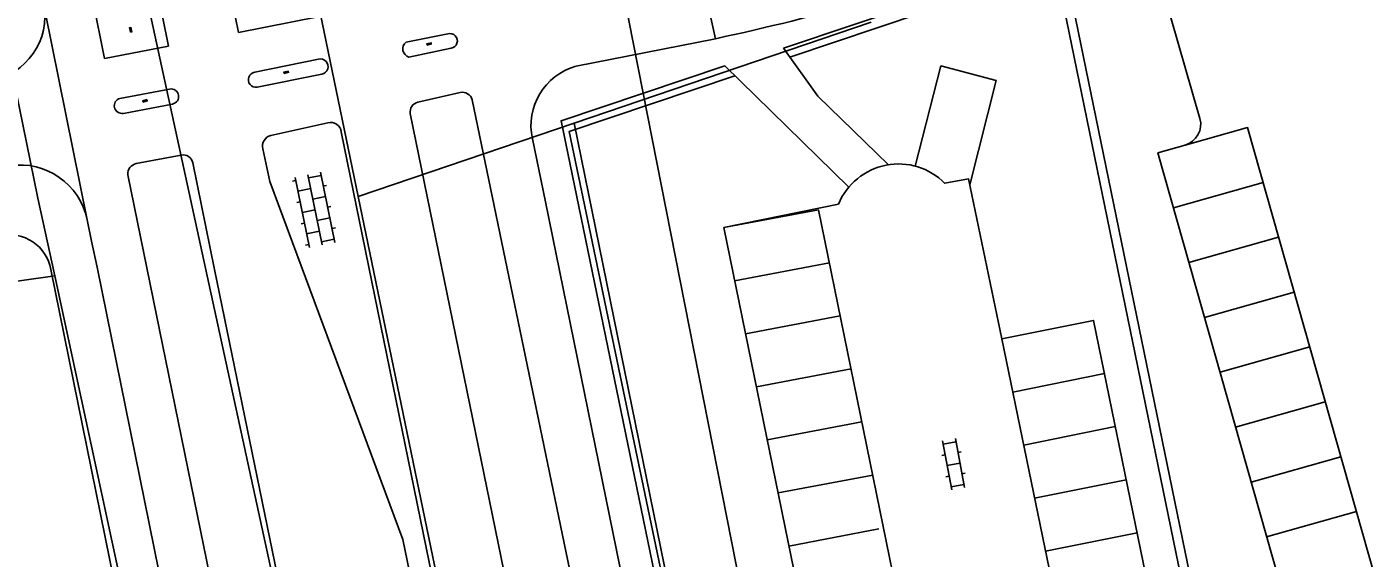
# Model space of a CAD drawing. Extents: x 148816 to 151297, y 399515 to 402500.
# Drawn here: x 150504.3 to 150566, y 401337.1 to 401361.6 of the extents above; entities that cross this region are included whole.
import ezdxf

# ---------------------------------------------------------------- set-up
doc = ezdxf.new("R2010")
doc.units = 0
for name, color, linetype in [('B01 Hoofdgebouw  [T] Norm', 7, 'Continuous'), ('G01 perceelsgrens', 7, 'Continuous'), ('G02 sectiegrens', 7, 'Continuous'), ('Q19 Overig lijnvormig object  [D] Gem', 7, 'Continuous'), ('Q21 Lichtmast  Gem', 7, 'Continuous'), ('S02 Open verharding  Norm', 7, 'Continuous'), ('T04 Haag heg  [D] Gem', 7, 'Continuous'), ('V00 Kant verharding algemeen  [T] Norm', 7, 'Continuous'), ('V00 Kant verharding algemeen secundair  [D] Gem', 7, 'Continuous'), ('V00 Kant verharding algemeen secundair  [D] Norm', 7, 'Continuous')]:
    doc.layers.add(name, color=color, linetype=linetype)

msp = doc.modelspace()

# ---------------------------------------------------------------- linework, layer by layer
at = {"layer": 'B01 Hoofdgebouw  [T] Norm'}
for points in [[(150559.085, 401330.575), (150552.061, 401364.824)], [(150558.669, 401330.49), (150551.645, 401364.739)]]:
    msp.add_lwpolyline(points, dxfattribs=at)
at = {"layer": 'G01 perceelsgrens'}
for points in [[(150503.138, 401362.043), (150504.849, 401353.681), (150505.622, 401350.09)], [(150529.545, 401357.131), (150543.223, 401361.782)], [(150529.545, 401357.131), (150519.594, 401353.747)], [(150529.545, 401357.131), (150548.312, 401265.067), (150567.815, 401169.189)], [(150500.278, 401349.337), (150505.622, 401350.09)], [(150505.622, 401350.09), (150535.583, 401210.968)]]:
    msp.add_lwpolyline(points, dxfattribs=at)
at = {"layer": 'G02 sectiegrens'}
for points in [[(150497.787, 401459.042), (150519.594, 401353.747)], [(150519.594, 401353.747), (150559.244, 401162.3)]]:
    msp.add_lwpolyline(points, dxfattribs=at)
at = {"layer": 'Q19 Overig lijnvormig object  [D] Gem'}
msp.add_line((150529.233, 401376.187), (150540.012, 401321.54), dxfattribs=at)
at = {"layer": 'Q21 Lichtmast  Gem'}
msp.add_lwpolyline([(149259.032, 401631.346), (149389.252, 401472.059), (149811.305, 401690.643), (150218.623, 401901.596), (150212.429, 402019.681), (150368.228, 402051.073), (150470.017, 401545.896), (150556.482, 401148.679)], dxfattribs=at)
at = {"layer": 'S02 Open verharding  Norm'}
for p, q in [((150509.074, 401361.472), (150509.059, 401361.469)), ((150509.061, 401361.536), (150509.107, 401361.311)), ((150509.064, 401361.521), (150509.123, 401361.533)), ((150509.094, 401361.374), (150509.079, 401361.371)), ((150509.143, 401361.435), (150509.084, 401361.423)), ((150509.104, 401361.325), (150509.163, 401361.337)), ((150509.12, 401361.548), (150509.166, 401361.323)), ((150509.147, 401361.487), (150509.133, 401361.484)), ((150509.167, 401361.389), (150509.153, 401361.386)), ((150522.743, 401360.78), (150522.967, 401360.833)), ((150522.757, 401360.722), (150522.981, 401360.775)), ((150522.771, 401360.726), (150522.758, 401360.784)), ((150522.803, 401360.81), (150522.806, 401360.795)), ((150522.82, 401360.737), (150522.823, 401360.722)), ((150522.855, 401360.807), (150522.869, 401360.748)), ((150522.9, 401360.833), (150522.904, 401360.818)), ((150522.917, 401360.76), (150522.921, 401360.745)), ((150522.966, 401360.771), (150522.952, 401360.83)), ((150516.162, 401359.477), (150516.386, 401359.53)), ((150516.19, 401359.422), (150516.176, 401359.481)), ((150516.176, 401359.419), (150516.399, 401359.472)), ((150516.222, 401359.507), (150516.225, 401359.492)), ((150516.239, 401359.434), (150516.242, 401359.419)), ((150516.274, 401359.504), (150516.287, 401359.445)), ((150516.319, 401359.53), (150516.322, 401359.515)), ((150516.336, 401359.457), (150516.34, 401359.442)), ((150516.385, 401359.468), (150516.371, 401359.527)), ((150509.662, 401358.16), (150509.885, 401358.212)), ((150509.675, 401358.101), (150509.899, 401358.154)), ((150509.69, 401358.105), (150509.676, 401358.163)), ((150509.721, 401358.189), (150509.725, 401358.174)), ((150509.739, 401358.116), (150509.742, 401358.101)), ((150509.773, 401358.186), (150509.787, 401358.128)), ((150509.819, 401358.212), (150509.822, 401358.197)), ((150509.836, 401358.139), (150509.839, 401358.124)), ((150509.885, 401358.151), (150509.871, 401358.209)), ((150516.722, 401354.484), (150516.575, 401354.454)), ((150516.692, 401354.631), (150517.353, 401351.397)), ((150517.28, 401354.751), (150517.94, 401351.518)), ((150517.898, 401354.724), (150517.31, 401354.604)), ((150517.867, 401354.871), (150518.528, 401351.638)), ((150517.41, 401354.114), (150516.822, 401353.994)), ((150518.098, 401353.744), (150517.51, 401353.624)), ((150517.998, 401354.234), (150518.145, 401354.264)), ((150516.922, 401353.504), (150516.775, 401353.474)), ((150517.61, 401353.134), (150517.022, 401353.014)), ((150518.198, 401353.254), (150518.345, 401353.284)), ((150517.122, 401352.524), (150516.975, 401352.494)), ((150518.298, 401352.764), (150517.71, 401352.644)), ((150517.222, 401352.034), (150517.81, 401352.154)), ((150518.398, 401352.275), (150518.545, 401352.305)), ((150517.323, 401351.544), (150517.176, 401351.514)), ((150518.498, 401351.785), (150517.91, 401351.665)), ((150547.104, 401342.604), (150547.524, 401340.343)), ((150546.514, 401342.495), (150546.934, 401340.234)), ((150546.542, 401342.348), (150547.132, 401342.457)), ((150547.37, 401341.993), (150547.223, 401341.965)), ((150546.633, 401341.856), (150546.485, 401341.829)), ((150547.314, 401341.474), (150546.724, 401341.364)), ((150546.815, 401340.873), (150546.668, 401340.845)), ((150547.553, 401341.009), (150547.405, 401340.982)), ((150546.906, 401340.381), (150547.496, 401340.49))]:
    msp.add_line(p, q, dxfattribs=at)
at = {"layer": 'T04 Haag heg  [D] Gem'}
for points in [[(150551.736, 401364.294), (150539.482, 401360.166)], [(150536.946, 401359.311), (150529.31, 401356.739), (150534.443, 401332.213)]]:
    msp.add_lwpolyline(points, dxfattribs=at)
at = {"layer": 'V00 Kant verharding algemeen  [T] Norm'}
for p, q in [((150535.005, 401365.84), (150536.053, 401361.017)), ((150505.163, 401362.327), (150507.109, 401352.682))]:
    msp.add_line(p, q, dxfattribs=at)
for points in [[(150574.578, 401372.442), (150539.185, 401360.578)], [(150582.44, 401368.215), (150581.683, 401370.979), (150556.688, 401363.17), (150558.37, 401357.349)], [(150513.536, 401364.026), (150514.092, 401361.309), (150517.741, 401362.019), (150517.173, 401364.799)], [(150510.318, 401363.341), (150510.857, 401360.679), (150507.913, 401360.106), (150507.368, 401362.77)], [(150523.732, 401361.237), (150521.803, 401360.859)], [(150521.937, 401360.171), (150523.882, 401360.58)], [(150536.05, 401361.016), (150529.63, 401359.753)], [(150544.021, 401355.213), (150540.773, 401358.374), (150539.185, 401360.578)], [(150517.773, 401360.077), (150514.832, 401359.477)], [(150514.948, 401358.784), (150517.928, 401359.385)], [(150538.353, 401311.598), (150528.946, 401357.239), (150536.481, 401359.765), (150542.198, 401354.186)], [(150547.765, 401354.292), (150548.977, 401359.095), (150546.436, 401359.761), (150545.247, 401355.152)], [(150510.912, 401358.698), (150508.614, 401358.27)], [(150522.346, 401358.097), (150524.293, 401358.542)], [(150524.843, 401358.202), (150533.993, 401314.108)], [(150508.78, 401357.58), (150511.044, 401358.007)], [(150530.097, 401317.993), (150521.998, 401357.569)], [(150515.576, 401356.562), (150518.201, 401357.145)], [(150518.82, 401356.732), (150528.196, 401310.858)], [(150527.622, 401356.404), (150528.22, 401353.51), (150532.312, 401333.476), (150534.821, 401321.257), (150536.472, 401313.173)], [(150509.377, 401355.263), (150511.451, 401355.66)], [(150527.286, 401310.594), (150521.657, 401337.953), (150515.534, 401354.446), (150515.201, 401355.952)], [(150557.681, 401356.119), (150556.432, 401355.76), (150562.874, 401333.021), (150567.005, 401334.187)], [(150511.975, 401355.301), (150512.98, 401350.382), (150516.908, 401331.257), (150520.986, 401311.193), (150524.898, 401292.108), (150528.973, 401272.053), (150532.875, 401252.939), (150538.02, 401227.767), (150539.14, 401221.854), (150540.025, 401216.666), (150543.734, 401193.263), (150544.677, 401188.34)], [(150543.785, 401188.125), (150541.977, 401192.825), (150540.127, 401202.36), (150508.985, 401354.747)], [(150546.621, 401354.357), (150547.709, 401354.561), (150549.246, 401347.191), (150553.467, 401348.043), (150556.483, 401333.374), (150554.235, 401332.931)], [(150545.301, 401331.146), (150540.94, 401330.321), (150536.438, 401352.315), (150541.718, 401353.397)], [(150507.109, 401352.682), (150507.309, 401351.698)], [(150539.733, 401192.568), (150534.612, 401217.771), (150531.691, 401231.969), (150527.416, 401253.062), (150523.534, 401272.181), (150519.446, 401292.255), (150515.748, 401310.316), (150511.848, 401329.432), (150510.41, 401336.502), (150507.574, 401350.503), (150507.309, 401351.698)], [(150505.44, 401350.395), (150511.688, 401319.602), (150510.629, 401319.396)]]:
    msp.add_lwpolyline(points, dxfattribs=at)
for centre, radius, start, end in [((150511.238, 401476.21), 117.836, 282.15557, 289.19331), ((150502.102, 401362.087), 3.07, 275.15287, 4.48821), ((150523.827, 401360.913), 0.338, 279.35512, 106.36646), ((150522.043, 401360.549), 0.392, 127.6538, 254.38894), ((150517.855, 401359.732), 0.355, 281.88297, 103.36744), ((150514.887, 401359.13), 0.351, 99.08459, 279.92049), ((150530.411, 401357.008), 2.854, 105.88347, 192.22425), ((150510.976, 401358.352), 0.352, 281.101, 100.52856), ((150508.718, 401357.93), 0.356, 107.01025, 280.04402), ((150522.454, 401357.647), 0.463, 103.54136, 189.68162), ((150524.396, 401358.093), 0.46, 13.65724, 102.89555), ((150518.324, 401356.659), 0.502, 8.40756, 104.1696), ((150557.408, 401357.08), 0.999, 285.8427, 15.64546), ((150515.694, 401356.069), 0.506, 103.42141, 193.41601), ((150511.538, 401355.225), 0.444, 9.89005, 101.27873), ((150504.021, 401352.053), 3.151, 11.50653, 98.37728), ((150509.47, 401354.785), 0.487, 101.02281, 184.53005), ((150544.487, 401352.253), 2.996, 44.5944, 157.56215), ((150503.515, 401350.041), 1.957, 10.41272, 101.20349)]:
    msp.add_arc(centre, radius, start, end, dxfattribs=at)
at = {"layer": 'V00 Kant verharding algemeen secundair  [D] Gem'}
for p, q in [((150561.279, 401354.399), (150557.148, 401353.233)), ((150540.799, 401353.14), (150536.438, 401352.315)), ((150561.995, 401351.873), (150557.864, 401350.707)), ((150541.299, 401350.696), (150536.938, 401349.871)), ((150562.71, 401349.346), (150558.579, 401348.18)), ((150541.799, 401348.253), (150537.438, 401347.428)), ((150563.426, 401346.82), (150559.295, 401345.654)), ((150542.3, 401345.809), (150537.939, 401344.984)), ((150553.97, 401345.598), (150549.749, 401344.746)), ((150564.142, 401344.293), (150560.011, 401343.127)), ((150542.8, 401343.366), (150538.439, 401342.541)), ((150554.472, 401343.153), (150550.251, 401342.301)), ((150564.858, 401341.767), (150560.727, 401340.601)), ((150543.3, 401340.922), (150538.939, 401340.097)), ((150554.975, 401340.708), (150550.754, 401339.856)), ((150565.573, 401339.24), (150561.442, 401338.074)), ((150543.581, 401338.437), (150539.439, 401337.653)), ((150555.478, 401338.263), (150551.257, 401337.411))]:
    msp.add_line(p, q, dxfattribs=at)
at = {"layer": 'V00 Kant verharding algemeen secundair  [D] Norm'}
msp.add_line((150540.799, 401353.14), (150545.301, 401331.146), dxfattribs=at)
for points in [[(150557.681, 401356.119), (150560.563, 401356.926), (150567.005, 401334.187)], [(150549.246, 401347.191), (150552.262, 401332.522), (150554.235, 401332.931)]]:
    msp.add_lwpolyline(points, dxfattribs=at)

doc.saveas('drawing.dxf')
